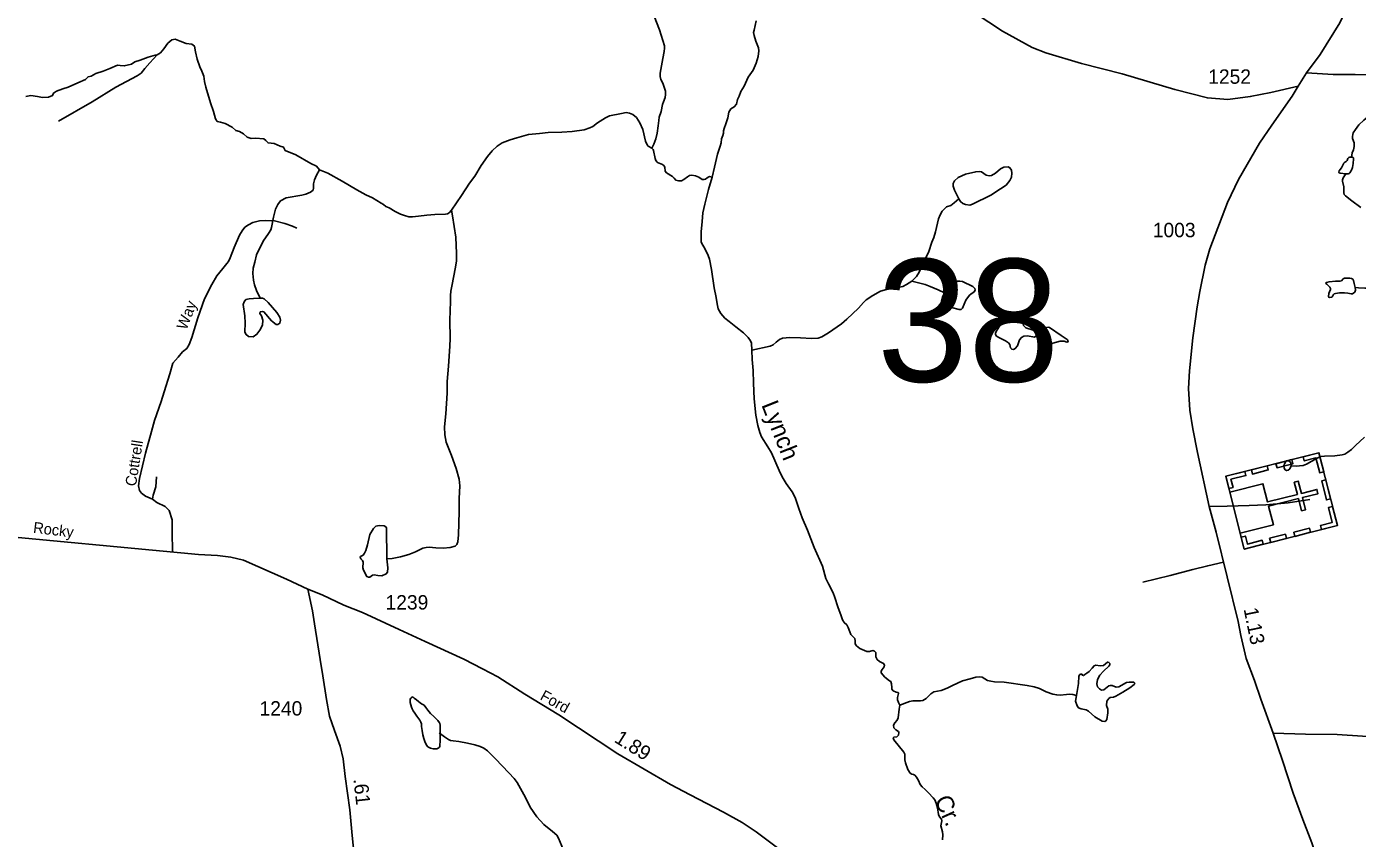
# Model space of a CAD drawing. Extents: x 2126262 to 2293712, y 749403 to 919119.
# Drawn here: x 2182731 to 2194296, y 894682 to 901740 of the extents above; entities that cross this region are included whole.
import ezdxf

# ---------------------------------------------------------------- set-up
doc = ezdxf.new("R2010")
doc.units = 0
for name, color, linetype in [('Exist Cultural Church with Cemetery CELL', 7, 'Continuous'), ('Exist Hydrographic Creek Single Shore', 7, 'Continuous'), ('Exist Hydrographic Creek Single Shore Label', 7, 'Continuous'), ('Exist Hydrographic Misc Water Feature', 7, 'Continuous'), ('Exist Road Non-System Type 51', 7, 'Continuous'), ('Exist Road Non-System Type 51 Label', 7, 'Continuous'), ('Exist Road Secondary Mileage Hundredths English Label', 7, 'Continuous'), ('Exist Road Secondary Structure Standard Bridge Number Label', 7, 'Continuous'), ('Exist Road Secondary Type 51 Attributed', 7, 'Continuous'), ('Exist Road Secondary Type 51 Label', 7, 'Continuous'), ('Exist Road Secondary Type 51 Number Label', 7, 'Continuous')]:
    doc.layers.add(name, color=color, linetype=linetype)

msp = doc.modelspace()

# ---------------------------------------------------------------- linework, layer by layer
at = {"layer": 'Exist Cultural Church with Cemetery CELL'}
for points in [[(2193962, 898035), (2194123, 897402), (2193313, 897197), (2193153, 897830)], [(2193589, 897940), (2193727, 897975), (2193736, 897939), (2193598, 897904)], [(2193825, 898000), (2193834, 897964), (2193936, 897990), (2193969, 897861), (2194004, 897870), (2193962, 898035)], [(2193179, 897725), (2193216, 897734), (2193198, 897804), (2193327, 897837), (2193318, 897872), (2193153, 897830)], [(2193375, 897886), (2193513, 897921), (2193522, 897885), (2193384, 897850)], [(2193187, 897693), (2193278, 897336), (2193566, 897409), (2193525, 897570), (2193784, 897636), (2193811, 897531), (2193846, 897540), (2193819, 897645), (2193953, 897679), (2193944, 897716), (2193810, 897682), (2193783, 897787), (2193748, 897778), (2193775, 897673), (2193516, 897607), (2193475, 897766)], [(2194022, 897799), (2194064, 897635), (2194027, 897625), (2193986, 897790)], [(2193985, 897367), (2193976, 897403), (2194078, 897429), (2194045, 897558), (2194081, 897567), (2194123, 897402)], [(2193743, 897344), (2193881, 897379), (2193890, 897343), (2193752, 897308)], [(2193286, 897302), (2193323, 897311), (2193340, 897241), (2193469, 897274), (2193478, 897239), (2193313, 897197)], [(2193534, 897291), (2193671, 897326), (2193680, 897290), (2193543, 897255)]]:
    msp.add_lwpolyline(points, close=True, dxfattribs=at)
at = {"layer": 'Exist Hydrographic Creek Single Shore'}
for points in [[(2188688, 900431), (2188710, 900518), (2188735, 900630), (2188758, 900701), (2188766, 900729), (2188771, 900765), (2188782, 900792), (2188788, 900815), (2188787, 900835), (2188792, 900853), (2188809, 900895), (2188826, 900946), (2188834, 900996), (2188852, 901025), (2188881, 901042), (2188900, 901065), (2188910, 901105), (2188924, 901136), (2188938, 901175), (2188966, 901223), (2189001, 901300), (2189045, 901362), (2189072, 901421), (2189088, 901480), (2189094, 901529), (2189091, 901555), (2189067, 901613), (2189055, 901662), (2189049, 901689), (2189054, 901709), (2189072, 901789)], [(2183865, 901494), (2183893, 901513), (2183924, 901548), (2183959, 901597), (2183994, 901625), (2184022, 901630), (2184065, 901613), (2184118, 901594), (2184167, 901586), (2184189, 901571), (2184199, 901522), (2184212, 901458), (2184235, 901391), (2184253, 901352), (2184272, 901309), (2184276, 901263), (2184289, 901214), (2184330, 901078), (2184355, 901003), (2184373, 900939), (2184388, 900916), (2184417, 900908), (2184456, 900897), (2184516, 900867), (2184548, 900837), (2184581, 900827), (2184616, 900808), (2184647, 900778), (2184682, 900767), (2184720, 900769), (2184793, 900764), (2184810, 900750), (2184829, 900729), (2184882, 900723), (2184934, 900701), (2184964, 900693), (2184977, 900664), (2185071, 900625), (2185202, 900549), (2185249, 900527), (2185277, 900496)], [(2182725, 901132), (2182766, 901140), (2182824, 901132), (2182870, 901123), (2182921, 901127), (2182957, 901142), (2182965, 901162), (2182990, 901180), (2183045, 901199), (2183093, 901214), (2183175, 901252), (2183243, 901281), (2183265, 901304), (2183292, 901308), (2183333, 901331), (2183396, 901352), (2183454, 901376), (2183522, 901404), (2183544, 901401), (2183579, 901399), (2183641, 901413), (2183671, 901434), (2183718, 901448), (2183788, 901475), (2183848, 901492), (2183865, 901494)], [(2183865, 901494), (2183803, 901425), (2183759, 901377), (2183726, 901334), (2183693, 901311), (2183507, 901214), (2183300, 901086), (2183007, 900919)], [(2189033, 898926), (2189030, 898987), (2189021, 899009), (2189003, 899037), (2188962, 899077), (2188895, 899130), (2188836, 899176), (2188800, 899205), (2188765, 899246), (2188741, 899287), (2188731, 899331), (2188723, 899385), (2188705, 899469), (2188682, 899628), (2188666, 899717), (2188654, 899751), (2188622, 899818), (2188602, 899848), (2188594, 899870), (2188592, 899893), (2188592, 899957), (2188602, 900046), (2188607, 900121), (2188625, 900195), (2188658, 900323), (2188688, 900431)], [(2190319, 895841), (2190308, 895864), (2190301, 895886), (2190301, 895908), (2190309, 895942), (2190305, 895950), (2190287, 895953), (2190263, 895965), (2190251, 895979), (2190249, 895994), (2190248, 896026), (2190242, 896045), (2190231, 896052), (2190190, 896083), (2190158, 896121), (2190157, 896136), (2190166, 896151), (2190184, 896173), (2190188, 896189), (2190179, 896203), (2190144, 896219), (2190122, 896237), (2190110, 896260), (2190111, 896298), (2190100, 896309), (2190086, 896315), (2190057, 896306), (2190034, 896308), (2189972, 896333), (2189944, 896356), (2189931, 896373), (2189931, 896401), (2189928, 896419), (2189894, 896456), (2189885, 896478), (2189872, 896515), (2189860, 896538), (2189837, 896560), (2189821, 896582), (2189809, 896616), (2189780, 896695), (2189754, 896776), (2189740, 896817), (2189699, 896894), (2189678, 896941), (2189647, 897049), (2189574, 897211), (2189516, 897362), (2189472, 897470), (2189442, 897550), (2189427, 897594), (2189411, 897647), (2189385, 897694), (2189332, 897769), (2189296, 897825), (2189270, 897881), (2189204, 898035), (2189172, 898087), (2189118, 898174), (2189103, 898211), (2189087, 898271), (2189069, 898361), (2189053, 898503), (2189047, 898641), (2189045, 898749), (2189037, 898846), (2189033, 898926)], [(2190690, 894668), (2190695, 894713), (2190690, 894740), (2190675, 894790), (2190684, 894836), (2190681, 894849), (2190664, 894868), (2190657, 894891), (2190648, 894947), (2190636, 894989), (2190624, 895016), (2190609, 895035), (2190569, 895077), (2190540, 895107), (2190513, 895129), (2190496, 895150), (2190481, 895184), (2190465, 895214), (2190450, 895232), (2190438, 895238), (2190424, 895240), (2190411, 895249), (2190389, 895282), (2190368, 895338), (2190363, 895366), (2190364, 895415), (2190355, 895432), (2190269, 895540), (2190263, 895555), (2190269, 895562), (2190294, 895566), (2190307, 895578), (2190312, 895602), (2190308, 895612), (2190284, 895625), (2190269, 895643), (2190266, 895665), (2190275, 895687), (2190296, 895710), (2190304, 895731), (2190315, 895805), (2190319, 895841)]]:
    msp.add_lwpolyline(points, dxfattribs=at)
at = {"layer": 'Exist Hydrographic Misc Water Feature'}
for points in [[(2188164, 900683), (2188182, 900719), (2188199, 900763), (2188212, 900814), (2188219, 900877), (2188225, 900923), (2188229, 900953), (2188247, 901001), (2188258, 901062), (2188265, 901086), (2188280, 901124), (2188284, 901151), (2188283, 901178), (2188259, 901247), (2188242, 901281), (2188237, 901306), (2188238, 901334), (2188259, 901464), (2188273, 901524), (2188276, 901554), (2188274, 901574), (2188230, 901713), (2188184, 901830)], [(2194244, 900605), (2194252, 900643), (2194263, 900668), (2194269, 900697), (2194269, 900712), (2194268, 900729), (2194255, 900768), (2194254, 900784), (2194256, 900801), (2194261, 900817), (2194280, 900845), (2194310, 900886), (2194352, 900927), (2194387, 900955), (2194405, 900979), (2194421, 901013), (2194425, 901043), (2194423, 901069), (2194416, 901120), (2194413, 901162), (2194416, 901195), (2194422, 901217), (2194443, 901266), (2194478, 901327)], [(2188164, 900683), (2188134, 900702), (2188124, 900713), (2188109, 900745), (2188087, 900845), (2188061, 900904), (2188030, 900950), (2187999, 900977), (2187970, 900988), (2187941, 900992), (2187901, 900985), (2187797, 900964), (2187761, 900947), (2187691, 900903), (2187652, 900872), (2187627, 900859), (2187576, 900844), (2187473, 900828), (2187382, 900823), (2187263, 900818), (2187187, 900811), (2187094, 900801), (2186990, 900773), (2186933, 900757), (2186864, 900729), (2186819, 900701), (2186776, 900659), (2186735, 900611), (2186680, 900532), (2186625, 900441), (2186580, 900378), (2186509, 900271), (2186424, 900143)], [(2188688, 900431), (2188667, 900436), (2188659, 900434), (2188646, 900424), (2188632, 900414), (2188618, 900411), (2188603, 900412), (2188573, 900430), (2188545, 900442), (2188512, 900448), (2188493, 900445), (2188474, 900435), (2188444, 900410), (2188422, 900400), (2188397, 900398), (2188372, 900405), (2188360, 900421), (2188344, 900436), (2188292, 900470), (2188279, 900484), (2188277, 900517), (2188268, 900533), (2188252, 900545), (2188221, 900555), (2188211, 900561), (2188199, 900575), (2188193, 900594), (2188180, 900662), (2188175, 900671), (2188164, 900683)], [(2194195, 900459), (2194147, 900466), (2194139, 900468), (2194134, 900475), (2194138, 900485), (2194147, 900497), (2194158, 900512), (2194178, 900554), (2194187, 900562), (2194199, 900567), (2194207, 900576), (2194212, 900593), (2194221, 900603), (2194231, 900605), (2194244, 900605)], [(2194244, 900605), (2194258, 900604), (2194262, 900599), (2194264, 900589), (2194260, 900551), (2194253, 900516), (2194244, 900493), (2194232, 900468), (2194225, 900462), (2194216, 900459), (2194195, 900459)], [(2185277, 900496), (2185251, 900448), (2185234, 900407), (2185224, 900374), (2185225, 900339), (2185221, 900319), (2185199, 900300), (2185158, 900284), (2185123, 900275), (2184987, 900250), (2184936, 900224), (2184913, 900192), (2184894, 900154), (2184875, 900082), (2184858, 899992), (2184852, 899974), (2184833, 899942), (2184788, 899876), (2184729, 899756), (2184713, 899693), (2184701, 899641), (2184698, 899592), (2184704, 899535), (2184711, 899494), (2184729, 899445), (2184761, 899379)], [(2186424, 900143), (2186404, 900121), (2186388, 900112), (2186370, 900108), (2186279, 900107), (2186209, 900102), (2186136, 900091), (2186084, 900086), (2186054, 900085), (2186016, 900099), (2185980, 900108), (2185935, 900133), (2185883, 900163), (2185853, 900176), (2185831, 900193), (2185813, 900206), (2185736, 900250), (2185678, 900277), (2185600, 900322), (2185472, 900395), (2185348, 900466), (2185277, 900496)], [(2194326, 900167), (2194249, 900224), (2194193, 900268), (2194182, 900281), (2194179, 900295), (2194180, 900328), (2194178, 900347), (2194166, 900395), (2194167, 900407), (2194173, 900425), (2194195, 900459)], [(2190425, 899528), (2190466, 899568), (2190488, 899606), (2190515, 899666), (2190571, 899786), (2190597, 899866), (2190616, 899907), (2190629, 899955), (2190656, 900069), (2190669, 900103), (2190687, 900134), (2190725, 900173), (2190762, 900186), (2190791, 900207), (2190832, 900244)], [(2186424, 900143), (2186431, 900096), (2186462, 899910), (2186468, 899767), (2186466, 899700), (2186456, 899633), (2186428, 899498), (2186418, 899441), (2186414, 899401), (2186415, 899351), (2186408, 899188), (2186412, 899029), (2186409, 898961), (2186398, 898788), (2186386, 898654), (2186386, 898554), (2186375, 898372), (2186363, 898260), (2186366, 898191), (2186378, 898127), (2186424, 898010), (2186465, 897898), (2186489, 897805), (2186495, 897748), (2186489, 897637), (2186489, 897524), (2186485, 897322), (2186479, 897261), (2186470, 897238), (2186454, 897224), (2186412, 897210), (2186351, 897204), (2186286, 897207), (2186230, 897213), (2186204, 897212), (2186173, 897205), (2186112, 897174), (2186054, 897151), (2185979, 897131), (2185908, 897116), (2185860, 897113)], [(2189033, 898926), (2189192, 898962), (2189218, 898972), (2189246, 898996), (2189274, 899020), (2189301, 899030), (2189365, 899037), (2189457, 899034), (2189552, 899027), (2189611, 899031), (2189642, 899042), (2189699, 899078), (2189812, 899156), (2189860, 899197), (2189960, 899293), (2190003, 899342), (2190028, 899364), (2190085, 899402), (2190153, 899441), (2190205, 899455), (2190304, 899471), (2190345, 899481), (2190378, 899499), (2190425, 899528)], [(2190425, 899528), (2190483, 899513), (2190539, 899499), (2190584, 899481), (2190653, 899451), (2190707, 899426)], [(2194502, 899497), (2194481, 899485), (2194458, 899475), (2194437, 899471), (2194401, 899467), (2194360, 899466), (2194306, 899470), (2194278, 899472)], [(2194358, 898169), (2194281, 898099), (2194244, 898064), (2194212, 898040), (2194186, 898022), (2194165, 898018), (2194100, 898009), (2194010, 898006), (2193980, 898002), (2193954, 897992), (2193900, 897961), (2193855, 897935), (2193826, 897925), (2193793, 897921), (2193764, 897919), (2193721, 897921)], [(2190319, 895841), (2190405, 895871), (2190433, 895877), (2190498, 895877), (2190520, 895882), (2190550, 895897), (2190588, 895939), (2190616, 895955), (2190680, 895967), (2190732, 895987), (2190778, 896012), (2190865, 896051), (2190931, 896070), (2190980, 896084), (2191016, 896086), (2191034, 896083), (2191082, 896054), (2191111, 896048), (2191144, 896044), (2191226, 896041), (2191426, 896012), (2191487, 895999), (2191534, 895984), (2191593, 895955), (2191649, 895936), (2191683, 895929), (2191714, 895927), (2191769, 895933), (2191797, 895935), (2191823, 895932), (2191856, 895924)], [(2186324, 895598), (2186325, 895540), (2186321, 895480), (2186315, 895472), (2186307, 895466), (2186295, 895462), (2186265, 895461), (2186241, 895465), (2186229, 895471), (2186219, 895479), (2186207, 895493), (2186193, 895523), (2186183, 895549), (2186174, 895581), (2186168, 895621), (2186164, 895655), (2186162, 895679), (2186158, 895691), (2186148, 895711), (2186123, 895746), (2186105, 895772), (2186091, 895792), (2186083, 895808), (2186075, 895824), (2186065, 895862), (2186063, 895884), (2186065, 895892), (2186070, 895902), (2186076, 895908), (2186088, 895912), (2186100, 895902), (2186118, 895888), (2186138, 895872), (2186150, 895861), (2186163, 895851), (2186185, 895839), (2186201, 895819), (2186219, 895797), (2186241, 895769), (2186269, 895741), (2186306, 895706), (2186320, 895686), (2186322, 895680), (2186326, 895666), (2186324, 895598)], [(2187396, 894579), (2187353, 894683), (2187338, 894710), (2187300, 894741), (2187226, 894803), (2187166, 894870), (2187106, 894952), (2187068, 895036), (2186994, 895167), (2186969, 895202), (2186922, 895252), (2186805, 895373), (2186736, 895443), (2186704, 895467), (2186672, 895482), (2186625, 895494), (2186563, 895509), (2186486, 895525), (2186439, 895530), (2186416, 895533), (2186396, 895542), (2186363, 895564), (2186315, 895601)]]:
    msp.add_lwpolyline(points, dxfattribs=at)
for points in [[(2190832, 900244), (2190795, 900317), (2190782, 900354), (2190784, 900376), (2190794, 900398), (2190826, 900429), (2190891, 900458), (2190980, 900478), (2191010, 900479), (2191031, 900477), (2191071, 900449), (2191096, 900443), (2191116, 900446), (2191150, 900465), (2191196, 900503), (2191225, 900517), (2191260, 900520), (2191277, 900513), (2191290, 900493), (2191293, 900466), (2191289, 900431), (2191277, 900402), (2191244, 900362), (2191196, 900330), (2191110, 900275), (2190951, 900195), (2190927, 900187), (2190891, 900192), (2190868, 900202), (2190848, 900219)], [(2190707, 899426), (2190759, 899493), (2190783, 899517), (2190806, 899528), (2190839, 899528), (2190865, 899523), (2190953, 899481), (2190971, 899464), (2190974, 899452), (2190969, 899436), (2190926, 899404), (2190893, 899363), (2190865, 899291), (2190852, 899281), (2190835, 899281), (2190770, 899299), (2190700, 899329), (2190685, 899339), (2190682, 899356), (2190691, 899390)], [(2194278, 899472), (2194267, 899507), (2194263, 899534), (2194256, 899544), (2194246, 899550), (2194230, 899553), (2194185, 899552), (2194173, 899547), (2194157, 899531), (2194148, 899528), (2194106, 899527), (2194051, 899521), (2194029, 899516), (2194023, 899511), (2194023, 899507), (2194031, 899500), (2194057, 899476), (2194064, 899463), (2194062, 899453), (2194053, 899435), (2194049, 899419), (2194045, 899394), (2194048, 899388), (2194057, 899386), (2194074, 899389), (2194083, 899399), (2194088, 899412), (2194095, 899417), (2194107, 899420), (2194141, 899424), (2194184, 899424), (2194213, 899422), (2194241, 899417), (2194253, 899417), (2194266, 899424), (2194273, 899432), (2194279, 899449)], [(2184761, 899379), (2184780, 899380), (2184794, 899374), (2184831, 899341), (2184906, 899254), (2184932, 899214), (2184937, 899188), (2184931, 899161), (2184915, 899149), (2184899, 899150), (2184860, 899182), (2184793, 899259), (2184780, 899264), (2184762, 899259), (2184759, 899246), (2184772, 899225), (2184783, 899187), (2184780, 899145), (2184759, 899101), (2184732, 899065), (2184701, 899044), (2184659, 899047), (2184635, 899065), (2184627, 899085), (2184629, 899162), (2184626, 899226), (2184614, 899323), (2184621, 899348), (2184637, 899367), (2184665, 899374), (2184703, 899377)], [(2191510, 899063), (2191512, 899082), (2191504, 899092), (2191487, 899099), (2191416, 899122), (2191394, 899142), (2191391, 899154), (2191400, 899167), (2191398, 899175), (2191388, 899184), (2191345, 899205), (2191314, 899206), (2191260, 899200), (2191227, 899183), (2191194, 899150), (2191156, 899088), (2191151, 899074), (2191151, 899063), (2191159, 899050), (2191186, 899035), (2191239, 899009), (2191264, 898991), (2191275, 898976), (2191283, 898946), (2191292, 898935), (2191308, 898934), (2191323, 898940), (2191343, 898965), (2191361, 899016), (2191377, 899038), (2191398, 899048), (2191429, 899052), (2191491, 899041), (2191503, 899048)], [(2191550, 899054), (2191539, 899033), (2191536, 899017), (2191537, 898994), (2191544, 898967), (2191557, 898959), (2191570, 898956), (2191586, 898962), (2191650, 898989), (2191714, 899006), (2191748, 899005), (2191770, 898996), (2191780, 898999), (2191782, 899008), (2191773, 899020), (2191723, 899055), (2191622, 899123), (2191609, 899127), (2191597, 899125), (2191578, 899105)], [(2193721, 897921), (2193720, 897939), (2193713, 897955), (2193697, 897966), (2193678, 897964), (2193665, 897945), (2193656, 897921), (2193659, 897900), (2193669, 897886), (2193681, 897880), (2193694, 897884), (2193708, 897896)], [(2185860, 897113), (2185858, 897383), (2185852, 897392), (2185838, 897399), (2185794, 897402), (2185767, 897398), (2185745, 897376), (2185714, 897325), (2185693, 897234), (2185678, 897184), (2185668, 897161), (2185655, 897144), (2185633, 897132), (2185630, 897126), (2185636, 897113), (2185651, 897099), (2185656, 897083), (2185652, 897033), (2185658, 897013), (2185687, 896959), (2185701, 896953), (2185714, 896953), (2185736, 896972), (2185751, 896974), (2185783, 896968), (2185819, 896966), (2185857, 896981), (2185867, 896997), (2185870, 897033)], [(2191856, 895924), (2191872, 896028), (2191876, 896093), (2191885, 896106), (2191893, 896110), (2191902, 896109), (2191907, 896100), (2191917, 896097), (2191928, 896106), (2191946, 896119), (2191966, 896134), (2191991, 896161), (2192008, 896183), (2192023, 896187), (2192060, 896183), (2192089, 896186), (2192126, 896215), (2192137, 896212), (2192146, 896202), (2192145, 896190), (2192136, 896180), (2192089, 896137), (2192059, 896100), (2192039, 896064), (2192033, 896026), (2192037, 896000), (2192056, 895981), (2192072, 895972), (2192094, 895974), (2192135, 896007), (2192149, 896012), (2192166, 896010), (2192201, 895997), (2192223, 895999), (2192290, 896036), (2192313, 896039), (2192354, 896039), (2192361, 896032), (2192355, 896020), (2192319, 895990), (2192258, 895952), (2192196, 895919), (2192177, 895910), (2192148, 895907), (2192135, 895898), (2192120, 895875), (2192117, 895836), (2192129, 895805), (2192129, 895775), (2192120, 895715), (2192111, 895704), (2192101, 895699), (2192078, 895702), (2192014, 895740), (2191960, 895789), (2191940, 895800), (2191895, 895807), (2191872, 895818), (2191860, 895834), (2191848, 895874)]]:
    msp.add_lwpolyline(points, close=True, dxfattribs=at)
at = {"layer": 'Exist Road Non-System Type 51'}
for points in [[(2193854, 901338), (2194086, 901325), (2194276, 901325), (2194735, 901313), (2194999, 901318), (2195094, 901309), (2195134, 901284), (2195156, 901246), (2195153, 901202), (2195135, 901112), (2195130, 901062), (2195151, 901031), (2195213, 901004), (2195322, 900979)], [(2184166, 899038), (2184218, 899207), (2184277, 899372), (2184340, 899499), (2184384, 899573), (2184436, 899636), (2184471, 899680), (2184484, 899699), (2184499, 899730), (2184534, 899819), (2184580, 899926), (2184604, 899965), (2184628, 899996), (2184658, 900017), (2184697, 900037), (2184756, 900050), (2184809, 900054), (2184885, 900052), (2184974, 900028), (2185042, 900004), (2185079, 899987)], [(2184002, 898814), (2184048, 898866), (2184087, 898912), (2184122, 898940), (2184144, 898977), (2184166, 899038)], [(2183826, 897632), (2183763, 897658), (2183728, 897684), (2183711, 897708), (2183702, 897747), (2183713, 897810), (2183765, 898030), (2183817, 898220), (2183841, 898316), (2183900, 898481), (2183926, 898564), (2183976, 898720), (2184002, 898814)], [(2183998, 897174), (2183995, 897346), (2183995, 897453), (2183969, 897534), (2183935, 897569), (2183863, 897603), (2183826, 897632), (2183830, 897667), (2183855, 897738), (2183860, 897826)], [(2193008, 897567), (2193164, 897570), (2193355, 897575), (2193502, 897582), (2193694, 897600), (2193882, 897627)], [(2193133, 897083), (2192996, 897053), (2192866, 897019), (2192670, 896967), (2192433, 896910)]]:
    msp.add_lwpolyline(points, dxfattribs=at)
at = {"layer": 'Exist Road Secondary Type 51 Attributed'}
for points in [[(2194478, 902804), (2194442, 902656), (2194329, 902274), (2194281, 902093), (2194216, 901925), (2194143, 901774), (2193972, 901499), (2193854, 901338), (2193782, 901222)], [(2193782, 901222), (2193544, 901166), (2193366, 901131), (2193170, 901106), (2192993, 901120), (2192711, 901192), (2192251, 901330), (2191900, 901418), (2191589, 901511), (2191470, 901558), (2191213, 901700), (2190727, 902022)], [(2193782, 901222), (2193729, 901136), (2193552, 900884), (2193446, 900726), (2193262, 900412), (2193167, 900211), (2193015, 899807), (2192974, 899665), (2192927, 899436), (2192905, 899303), (2192865, 899034), (2192836, 898747), (2192829, 898595), (2192841, 898406), (2192866, 898244), (2192906, 898037), (2193008, 897567), (2193069, 897343), (2193260, 896567), (2193284, 896446), (2193329, 896247), (2193402, 896055), (2193457, 895891), (2193565, 895598)], [(2180515, 898046), (2180740, 897913), (2180860, 897826), (2181137, 897604), (2181252, 897531), (2181339, 897485), (2181511, 897422), (2181635, 897394), (2181975, 897367), (2182255, 897335), (2184224, 897151), (2184391, 897142), (2184507, 897126), (2184617, 897101), (2184989, 896936), (2185176, 896848)], [(2185176, 896848), (2185214, 896659), (2185232, 896547), (2185281, 896238), (2185305, 896096), (2185338, 895890), (2185363, 895745), (2185407, 895619), (2185455, 895485), (2185483, 895373), (2185499, 895219), (2185540, 894930), (2185559, 894707), (2185598, 894346), (2185643, 894113), (2185705, 893918), (2185798, 893693)], [(2185176, 896848), (2185298, 896799), (2185488, 896711), (2185651, 896647), (2185969, 896497), (2186194, 896395), (2186532, 896241), (2186692, 896156), (2186825, 896086), (2187060, 895937), (2187356, 895755), (2187868, 895418), (2188328, 895150), (2188498, 895062), (2188788, 894909), (2188951, 894821), (2189072, 894740), (2189244, 894609), (2189419, 894477), (2189613, 894318), (2189963, 894050), (2190024, 894002)], [(2193565, 895598), (2193646, 895359), (2193738, 895075), (2193822, 894846), (2193900, 894643), (2194009, 894312), (2194070, 894092), (2194126, 893879), (2194166, 893658), (2194184, 893411), (2194164, 893272), (2194033, 892979), (2193935, 892784), (2193873, 892575), (2193868, 892287)], [(2193565, 895598), (2193845, 895588), (2194122, 895585), (2194342, 895571), (2194562, 895567), (2194745, 895564), (2195009, 895522), (2195266, 895483), (2195387, 895473), (2195492, 895471), (2195589, 895477), (2196064, 895501), (2196274, 895505), (2196360, 895498), (2196431, 895486), (2196522, 895454), (2196757, 895331), (2197082, 895171), (2197615, 894887)]]:
    msp.add_lwpolyline(points, dxfattribs=at)

# ---------------------------------------------------------------- texts
at = {"layer": 'Exist Hydrographic Creek Single Shore Label'}
for s, rotation, p in [('Lynch', 291.7533, (2189114, 898452)), ('Cr.', 294.4478, (2190618, 895017))]:
    msp.add_text(s, height=150, rotation=rotation, dxfattribs=at).set_placement(p)
at = {"layer": 'Exist Road Non-System Type 51 Label'}
for s, rotation, p in [('Way', 68.6488, (2184119, 899096)), ('Cottrell', 81.1508, (2183681, 897739))]:
    msp.add_text(s, height=95, rotation=rotation, dxfattribs=at).set_placement(p)
at = {"layer": 'Exist Road Secondary Mileage Hundredths English Label'}
for s, rotation, p in [('1.13', 281.5409, (2193307, 896676)), ('1.89', 327.8971, (2187830, 895525)), ('.61', 276.4962, (2185570, 895197))]:
    msp.add_text(s, height=125, rotation=rotation, dxfattribs=at).set_placement(p)
at = {"layer": 'Exist Road Secondary Structure Standard Bridge Number Label'}
msp.add_text('38', height=1066.3, dxfattribs=at).set_placement((2190121, 898653))
at = {"layer": 'Exist Road Secondary Type 51 Label'}
for s, rotation, p in [('Rocky', 352.9916, (2182784, 897340)), ('Ford', 330.8844, (2187186, 895894))]:
    msp.add_text(s, height=95, rotation=rotation, dxfattribs=at).set_placement(p)
at = {"layer": 'Exist Road Secondary Type 51 Number Label'}
for s, p in [('1252', (2193000, 901243)), ('1003', (2192518, 899909)), ('1239', (2185850, 896672)), ('1240', (2184755, 895750))]:
    msp.add_text(s, height=125, dxfattribs=at).set_placement(p)

doc.saveas('drawing.dxf')
